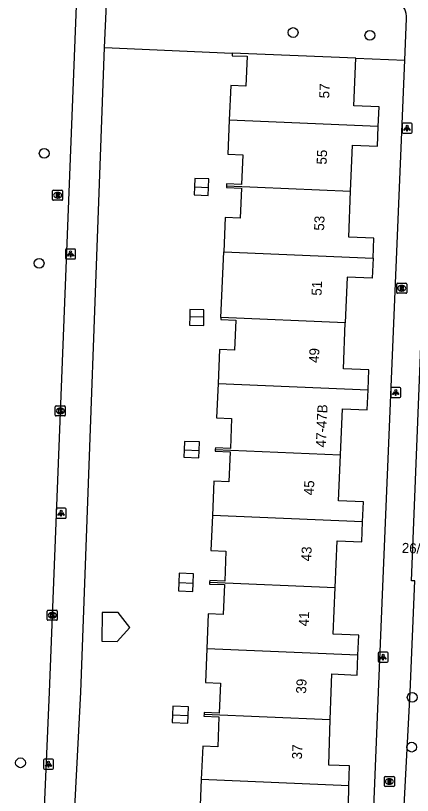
# Model space of a CAD drawing. Extents: x 160787 to 161428, y 386828 to 387483.
# Drawn here: x 161146.3 to 161186, y 386989.7 to 387067.7 of the extents above; entities that cross this region are included whole.
import ezdxf

# ---------------------------------------------------------------- set-up
doc = ezdxf.new("R2010")
doc.units = 0
for name, color, linetype in [('IMGEO_Boom', 7, 'Continuous'), ('IMGEO_Groenvoorziening', 7, 'Continuous'), ('IMGEO_Kolk', 7, 'Continuous'), ('IMGEO_Lichtpunt', 7, 'Continuous'), ('IMGEO_Pand', 7, 'Continuous'), ('IMGEO_Pand_nummerreeks', 7, 'Continuous'), ('IMGEO_Rijbaan_lokaal_open', 7, 'Continuous'), ('IMGEO_Rioolput', 7, 'Continuous'), ('IMGEO_Voetpad_open', 7, 'Continuous')]:
    doc.layers.add(name, color=color, linetype=linetype)

msp = doc.modelspace()

# ---------------------------------------------------------------- linework, layer by layer
at = {"layer": 'IMGEO_Boom'}
for centre in [(161174.091, 387066.004), (161181.764, 387065.714), (161149.197, 387053.906), (161148.69, 387042.914), (161185.999, 386999.481), (161185.95, 386994.499), (161146.827, 386992.933)]:
    msp.add_circle(centre, 0.489, dxfattribs=at)
at = {"layer": 'IMGEO_Groenvoorziening'}
for points in [[(161155.234, 387064.503), (161167.992, 387063.953)], [(161180.376, 387063.432), (161185.266, 387063.253)]]:
    msp.add_lwpolyline(points, dxfattribs=at)
at = {"layer": 'IMGEO_Kolk'}
for p, q in [((161150.303, 387027.714), (161150.303, 387028.566)), ((161150.378, 387028.64), (161151.23, 387028.64)), ((161151.304, 387028.566), (161151.304, 387027.714)), ((161150.814, 387027.86), (161150.789, 387027.86)), ((161150.791, 387028.42), (161150.816, 387028.42)), ((161151.23, 387027.64), (161150.378, 387027.64)), ((161149.575, 387008.193), (161150.427, 387008.193)), ((161149.5, 387007.267), (161149.5, 387008.119)), ((161150.011, 387007.413), (161149.986, 387007.413)), ((161149.988, 387007.973), (161150.013, 387007.973)), ((161150.501, 387008.119), (161150.501, 387007.267)), ((161150.427, 387007.193), (161149.575, 387007.193))]:
    msp.add_line(p, q, dxfattribs=at)
for points in [[(161150.303, 387027.714), (161150.303, 387028.566)], [(161150.378, 387028.64), (161151.23, 387028.64)], [(161151.304, 387028.566), (161151.304, 387027.714)], [(161150.624, 387028.34), (161150.747, 387028.34), (161150.747, 387028.189), (161150.877, 387028.34), (161151.041, 387028.34), (161150.895, 387028.189), (161151.048, 387027.94), (161150.896, 387027.94), (161150.811, 387028.104), (161150.747, 387028.037), (161150.747, 387027.94), (161150.624, 387027.94), (161150.624, 387028.34)], [(161151.23, 387027.64), (161150.378, 387027.64)], [(161149.575, 387008.193), (161150.427, 387008.193)], [(161149.5, 387007.267), (161149.5, 387008.119)], [(161149.821, 387007.893), (161149.944, 387007.893), (161149.944, 387007.742), (161150.074, 387007.893), (161150.238, 387007.893), (161150.092, 387007.742), (161150.245, 387007.493), (161150.093, 387007.493), (161150.008, 387007.657), (161149.944, 387007.59), (161149.944, 387007.493), (161149.821, 387007.493), (161149.821, 387007.893)], [(161150.501, 387008.119), (161150.501, 387007.267)], [(161150.427, 387007.193), (161149.575, 387007.193)]]:
    msp.add_lwpolyline(points, dxfattribs=at)
for centre, start, end in [((161150.38, 387028.564), 91.55205, 178.44795), ((161150.38, 387028.564), 91.55205, 178.44795), ((161151.228, 387028.564), 1.55205, 88.44795), ((161151.228, 387028.564), 1.55205, 88.44795), ((161150.38, 387027.716), 181.55205, 268.44795), ((161150.38, 387027.716), 181.55205, 268.44795), ((161151.228, 387027.716), 271.55205, 358.44795), ((161151.228, 387027.716), 271.55205, 358.44795), ((161149.577, 387008.117), 91.55205, 178.44795), ((161149.577, 387008.117), 91.55205, 178.44795), ((161150.425, 387008.117), 1.55205, 88.44795), ((161150.425, 387008.117), 1.55205, 88.44795), ((161149.577, 387007.269), 181.55205, 268.44795), ((161149.577, 387007.269), 181.55205, 268.44795), ((161150.425, 387007.269), 271.55205, 358.44795), ((161150.425, 387007.269), 271.55205, 358.44795)]:
    msp.add_arc(centre, 0.0765, start, end, dxfattribs=at)
for centre, major_axis, ratio, start_param, end_param in [((161150.79, 387028.14), (-0.387, 0.002), 0.722429, 4.712389, 7.853982), ((161150.815, 387028.14), (-0.39, 0.002), 0.717154, 1.570796, 4.712389), ((161149.987, 387007.693), (-0.387, 0.002), 0.722429, 4.712389, 7.853982), ((161150.012, 387007.693), (-0.39, 0.002), 0.717154, 1.570796, 4.712389)]:
    msp.add_ellipse(centre, major_axis=major_axis, ratio=ratio, start_param=start_param, end_param=end_param, dxfattribs=at)
at = {"layer": 'IMGEO_Lichtpunt'}
for p, q in [((161184.986, 387056.835), (161184.986, 387056.028)), ((161184.986, 387056.835), (161184.986, 387056.028)), ((161185.888, 387056.93), (161185.08, 387056.93)), ((161185.888, 387056.93), (161185.08, 387056.93)), ((161185.982, 387056.028), (161185.982, 387056.835)), ((161185.982, 387056.028), (161185.982, 387056.835)), ((161185.08, 387055.934), (161185.888, 387055.934)), ((161185.08, 387055.934), (161185.888, 387055.934)), ((161151.338, 387044.246), (161151.338, 387043.439)), ((161151.338, 387044.246), (161151.338, 387043.439)), ((161152.24, 387044.341), (161151.432, 387044.341)), ((161152.24, 387044.341), (161151.432, 387044.341)), ((161152.334, 387043.439), (161152.334, 387044.246)), ((161152.334, 387043.439), (161152.334, 387044.246)), ((161151.432, 387043.345), (161152.24, 387043.345)), ((161151.432, 387043.345), (161152.24, 387043.345)), ((161183.856, 387030.395), (161183.856, 387029.588)), ((161183.856, 387030.395), (161183.856, 387029.588)), ((161184.758, 387030.49), (161183.95, 387030.49)), ((161184.758, 387030.49), (161183.95, 387030.49)), ((161184.852, 387029.588), (161184.852, 387030.395)), ((161184.852, 387029.588), (161184.852, 387030.395)), ((161183.95, 387029.494), (161184.758, 387029.494)), ((161183.95, 387029.494), (161184.758, 387029.494)), ((161151.289, 387018.396), (161150.481, 387018.396)), ((161151.289, 387018.396), (161150.481, 387018.396)), ((161150.387, 387018.301), (161150.387, 387017.494)), ((161150.387, 387018.301), (161150.387, 387017.494)), ((161151.383, 387017.494), (161151.383, 387018.301)), ((161151.383, 387017.494), (161151.383, 387018.301)), ((161150.481, 387017.4), (161151.289, 387017.4)), ((161150.481, 387017.4), (161151.289, 387017.4)), ((161182.588, 387003.915), (161182.588, 387003.108)), ((161182.588, 387003.915), (161182.588, 387003.108)), ((161183.49, 387004.01), (161182.682, 387004.01)), ((161183.49, 387004.01), (161182.682, 387004.01)), ((161183.584, 387003.108), (161183.584, 387003.915)), ((161183.584, 387003.108), (161183.584, 387003.915)), ((161182.682, 387003.014), (161183.49, 387003.014)), ((161182.682, 387003.014), (161183.49, 387003.014)), ((161149.129, 386993.196), (161149.129, 386992.389)), ((161149.129, 386993.196), (161149.129, 386992.389)), ((161150.031, 386993.291), (161149.223, 386993.291)), ((161150.031, 386993.291), (161149.223, 386993.291)), ((161150.125, 386992.389), (161150.125, 386993.196)), ((161150.125, 386992.389), (161150.125, 386993.196)), ((161149.223, 386992.295), (161150.031, 386992.295)), ((161149.223, 386992.295), (161150.031, 386992.295))]:
    msp.add_line(p, q, dxfattribs=at)
for points in [[(161185.36, 387056.499), (161185.399, 387056.471), (161185.211, 387056.209), (161185.173, 387056.236), (161185.36, 387056.499)], [(161185.462, 387056.451), (161185.509, 387056.451), (161185.509, 387056.129), (161185.462, 387056.129), (161185.462, 387056.451)], [(161185.572, 387056.471), (161185.61, 387056.498), (161185.797, 387056.236), (161185.758, 387056.208), (161185.572, 387056.471)], [(161151.712, 387043.91), (161151.751, 387043.882), (161151.563, 387043.62), (161151.525, 387043.647), (161151.712, 387043.91)], [(161151.814, 387043.862), (161151.861, 387043.862), (161151.861, 387043.54), (161151.814, 387043.54), (161151.814, 387043.862)], [(161151.924, 387043.882), (161151.962, 387043.909), (161152.149, 387043.647), (161152.11, 387043.619), (161151.924, 387043.882)], [(161184.23, 387030.059), (161184.269, 387030.031), (161184.081, 387029.769), (161184.043, 387029.796), (161184.23, 387030.059)], [(161184.442, 387030.031), (161184.48, 387030.058), (161184.667, 387029.796), (161184.628, 387029.768), (161184.442, 387030.031)], [(161184.332, 387030.011), (161184.379, 387030.011), (161184.379, 387029.689), (161184.332, 387029.689), (161184.332, 387030.011)], [(161150.761, 387017.965), (161150.8, 387017.937), (161150.612, 387017.675), (161150.574, 387017.702), (161150.761, 387017.965)], [(161150.863, 387017.917), (161150.91, 387017.917), (161150.91, 387017.595), (161150.863, 387017.595), (161150.863, 387017.917)], [(161150.973, 387017.937), (161151.011, 387017.964), (161151.198, 387017.702), (161151.159, 387017.674), (161150.973, 387017.937)], [(161182.962, 387003.579), (161183.001, 387003.551), (161182.813, 387003.289), (161182.775, 387003.316), (161182.962, 387003.579)], [(161183.064, 387003.531), (161183.111, 387003.531), (161183.111, 387003.209), (161183.064, 387003.209), (161183.064, 387003.531)], [(161183.174, 387003.551), (161183.212, 387003.578), (161183.399, 387003.316), (161183.36, 387003.288), (161183.174, 387003.551)], [(161149.503, 386992.86), (161149.542, 386992.832), (161149.354, 386992.57), (161149.316, 386992.597), (161149.503, 386992.86)], [(161149.605, 386992.812), (161149.652, 386992.812), (161149.652, 386992.49), (161149.605, 386992.49), (161149.605, 386992.812)], [(161149.715, 386992.832), (161149.753, 386992.859), (161149.94, 386992.597), (161149.901, 386992.569), (161149.715, 386992.832)]]:
    msp.add_lwpolyline(points, dxfattribs=at)
for centre in [(161185.485, 387056.633), (161151.837, 387044.044), (161184.355, 387030.193), (161150.886, 387018.099), (161183.087, 387003.713), (161149.628, 386992.994)]:
    msp.add_circle(centre, 0.0994, dxfattribs=at)
for centre, start, end in [((161185.08, 387056.835), 90, 180), ((161185.08, 387056.835), 90, 180), ((161185.888, 387056.835), 0, 90), ((161185.888, 387056.835), 0, 90), ((161185.08, 387056.028), 180, 270), ((161185.08, 387056.028), 180, 270), ((161185.888, 387056.028), 270, 0), ((161185.888, 387056.028), 270, 360), ((161151.432, 387044.246), 90, 180), ((161151.432, 387044.246), 90, 180), ((161152.24, 387044.246), 0, 90), ((161152.24, 387044.246), 0, 90), ((161151.432, 387043.439), 180, 270), ((161151.432, 387043.439), 180, 270), ((161152.24, 387043.439), 270, 0), ((161152.24, 387043.439), 270, 360), ((161183.95, 387030.395), 90, 180), ((161183.95, 387030.395), 90, 180), ((161184.758, 387030.395), 0, 90), ((161184.758, 387030.395), 0, 90), ((161183.95, 387029.588), 180, 270), ((161183.95, 387029.588), 180, 270), ((161184.758, 387029.588), 270, 0), ((161184.758, 387029.588), 270, 360), ((161150.481, 387018.301), 90, 180), ((161150.481, 387018.301), 90, 180), ((161151.289, 387018.301), 0, 90), ((161151.289, 387018.301), 0, 90), ((161150.481, 387017.494), 180, 270), ((161150.481, 387017.494), 180, 270), ((161151.289, 387017.494), 270, 0), ((161151.289, 387017.494), 270, 360), ((161182.682, 387003.915), 90, 180), ((161182.682, 387003.915), 90, 180), ((161183.49, 387003.915), 0, 90), ((161183.49, 387003.915), 0, 90), ((161182.682, 387003.108), 180, 270), ((161182.682, 387003.108), 180, 270), ((161183.49, 387003.108), 270, 0), ((161183.49, 387003.108), 270, 360), ((161149.223, 386993.196), 90, 180), ((161149.223, 386993.196), 90, 180), ((161150.031, 386993.196), 0, 90), ((161150.031, 386993.196), 0, 90), ((161149.223, 386992.389), 180, 270), ((161149.223, 386992.389), 180, 270), ((161150.031, 386992.389), 270, 0), ((161150.031, 386992.389), 270, 360)]:
    msp.add_arc(centre, 0.0946, start, end, dxfattribs=at)
at = {"layer": 'IMGEO_Pand'}
for points in [[(161167.992, 387063.953), (161167.981, 387063.683), (161169.479, 387063.62), (161169.353, 387060.623), (161167.854, 387060.686), (161167.707, 387057.24)], [(161180.376, 387063.432), (161167.992, 387063.953)], [(161182.612, 387056.608), (161182.694, 387058.574), (161180.176, 387058.68), (161180.376, 387063.432)], [(161167.707, 387057.24), (161167.563, 387053.844), (161169.062, 387053.781), (161168.934, 387050.783), (161167.436, 387050.847), (161167.428, 387050.667)], [(161182.612, 387056.608), (161167.707, 387057.24)], [(161179.841, 387050.14), (161180.035, 387054.745), (161182.529, 387054.64), (161182.612, 387056.608)], [(161165.628, 387050.501), (161165.665, 387051.353), (161164.254, 387051.413), (161164.218, 387050.561)], [(161164.218, 387050.561), (161164.184, 387049.768), (161165.595, 387049.709), (161165.628, 387050.501)], [(161164.218, 387050.561), (161165.628, 387050.501)], [(161167.428, 387050.667), (161167.42, 387050.487), (161168.919, 387050.424), (161168.792, 387047.426), (161167.293, 387047.49), (161167.147, 387044.066)], [(161167.428, 387050.667), (161179.841, 387050.14)], [(161182.091, 387043.432), (161182.175, 387045.431), (161179.647, 387045.537), (161179.841, 387050.14)], [(161166.867, 387037.473), (161167.147, 387044.066)], [(161167.147, 387044.066), (161182.091, 387043.432)], [(161182.091, 387043.432), (161182.007, 387041.436), (161179.503, 387041.541), (161179.31, 387036.945)], [(161165.163, 387037.545), (161165.177, 387038.248), (161163.76, 387038.276), (161163.747, 387037.605)], [(161163.747, 387037.605), (161163.729, 387036.712), (161165.146, 387036.684), (161165.163, 387037.545)], [(161163.747, 387037.605), (161165.163, 387037.545)], [(161166.867, 387037.473), (161166.859, 387037.293), (161168.358, 387037.23), (161168.231, 387034.232), (161166.732, 387034.296), (161166.587, 387030.874)], [(161179.31, 387036.945), (161166.867, 387037.473)], [(161181.58, 387030.238), (161181.665, 387032.24), (161179.116, 387032.348), (161179.31, 387036.945)], [(161166.587, 387030.874), (161166.442, 387027.458), (161167.941, 387027.395), (161167.813, 387024.397), (161166.315, 387024.461), (161166.307, 387024.281)], [(161166.587, 387030.874), (161181.58, 387030.238)], [(161178.825, 387023.75), (161179.019, 387028.34), (161181.496, 387028.236), (161181.58, 387030.238)], [(161164.68, 387024.19), (161164.716, 387025.035), (161163.221, 387025.098), (161163.186, 387024.254)], [(161163.186, 387024.254), (161163.154, 387023.508), (161164.649, 387023.445), (161164.68, 387024.19)], [(161163.186, 387024.254), (161164.68, 387024.19)], [(161166.307, 387024.281), (161166.299, 387024.101), (161167.798, 387024.038), (161167.671, 387021.04), (161166.172, 387021.104), (161166.027, 387017.678)], [(161166.307, 387024.281), (161178.825, 387023.75)], [(161181.03, 387017.042), (161181.115, 387019.056), (161178.632, 387019.16), (161178.825, 387023.75)], [(161166.027, 387017.678), (161165.878, 387014.179), (161167.377, 387014.116), (161167.249, 387011.118), (161165.751, 387011.182), (161165.743, 387011.002)], [(161181.03, 387017.042), (161166.027, 387017.678)], [(161178.29, 387010.47), (161178.486, 387015.135), (161180.946, 387015.032), (161181.03, 387017.042)], [(161164.096, 387010.914), (161164.136, 387011.85), (161162.687, 387011.911), (161162.648, 387010.976)], [(161162.648, 387010.976), (161162.612, 387010.128), (161164.06, 387010.067), (161164.096, 387010.914)], [(161162.648, 387010.976), (161164.096, 387010.914)], [(161165.743, 387011.002), (161165.735, 387010.822), (161167.234, 387010.759), (161167.107, 387007.761), (161165.608, 387007.825), (161165.461, 387004.346)], [(161165.743, 387011.002), (161178.29, 387010.47)], [(161180.566, 387003.705), (161180.65, 387005.696), (161178.094, 387005.804), (161178.29, 387010.47)], [(161156.591, 387007.959), (161154.999, 387007.988), (161154.948, 387005.091), (161156.499, 387005.067), (161157.753, 387006.473), (161156.591, 387007.959)], [(161165.461, 387004.346), (161165.317, 387000.964), (161166.816, 387000.901), (161166.688, 386997.903), (161165.19, 386997.967), (161165.182, 386997.787)], [(161180.566, 387003.705), (161165.461, 387004.346)], [(161177.803, 386997.252), (161177.89, 387000), (161177.948, 387001.822), (161180.482, 387001.716), (161180.566, 387003.705)], [(161163.593, 386997.664), (161163.631, 386998.55), (161162.078, 386998.616), (161162.041, 386997.73)], [(161162.041, 386997.73), (161162.008, 386996.968), (161163.561, 386996.902), (161163.593, 386997.664)], [(161162.041, 386997.73), (161163.593, 386997.664)], [(161165.182, 386997.787), (161165.174, 386997.607), (161166.673, 386997.544), (161166.546, 386994.546), (161165.047, 386994.61), (161164.905, 386991.262)], [(161165.182, 386997.787), (161177.803, 386997.252)], [(161179.677, 386990.635), (161179.735, 386992.627), (161177.659, 386992.687), (161177.803, 386997.252)], [(161164.905, 386991.262), (161164.759, 386987.821), (161166.258, 386987.758), (161166.13, 386984.76), (161164.632, 386984.824), (161164.624, 386984.644)], [(161179.677, 386990.635), (161164.905, 386991.262)], [(161176.984, 386984.12), (161177.117, 386988.72), (161179.619, 386988.647), (161179.677, 386990.635)]]:
    msp.add_lwpolyline(points, dxfattribs=at)
at = {"layer": 'IMGEO_Rijbaan_lokaal_open'}
msp.add_lwpolyline([(161185.206, 386988.619), (161185.785, 387000), (161186.267, 387011.126)], dxfattribs=at)
at = {"layer": 'IMGEO_Rioolput'}
for p, q in [((161150.042, 387049.294), (161150.042, 387050.146)), ((161150.117, 387050.22), (161150.969, 387050.22)), ((161150.53, 387050), (161150.555, 387050)), ((161151.043, 387050.146), (161151.043, 387049.294)), ((161150.969, 387049.22), (161150.117, 387049.22)), ((161150.553, 387049.44), (161150.528, 387049.44)), ((161184.449, 387039.986), (161184.449, 387040.838)), ((161184.524, 387040.912), (161185.376, 387040.912)), ((161184.937, 387040.692), (161184.962, 387040.692)), ((161185.45, 387040.838), (161185.45, 387039.986)), ((161185.376, 387039.912), (161184.524, 387039.912)), ((161184.96, 387040.132), (161184.935, 387040.132)), ((161183.214, 386990.638), (161183.214, 386991.49)), ((161183.289, 386991.564), (161184.141, 386991.564)), ((161183.702, 386991.344), (161183.727, 386991.344)), ((161184.215, 386991.49), (161184.215, 386990.638)), ((161184.141, 386990.564), (161183.289, 386990.564)), ((161183.725, 386990.784), (161183.7, 386990.784))]:
    msp.add_line(p, q, dxfattribs=at)
for points in [[(161150.042, 387049.294), (161150.042, 387050.146)], [(161150.117, 387050.22), (161150.969, 387050.22)], [(161150.631, 387049.918), (161150.379, 387049.92), (161150.379, 387049.52)], [(161150.379, 387049.52), (161150.503, 387049.52), (161150.503, 387049.682), (161150.514, 387049.682)], [(161150.557, 387049.839), (161150.503, 387049.839), (161150.503, 387049.758)], [(161150.503, 387049.758), (161150.555, 387049.758)], [(161150.561, 387049.653), (161150.632, 387049.52), (161150.772, 387049.52), (161150.707, 387049.646)], [(161151.043, 387050.146), (161151.043, 387049.294)], [(161150.969, 387049.22), (161150.117, 387049.22)], [(161184.449, 387039.986), (161184.449, 387040.838)], [(161184.524, 387040.912), (161185.376, 387040.912)], [(161185.038, 387040.61), (161184.786, 387040.612), (161184.786, 387040.212)], [(161184.786, 387040.212), (161184.91, 387040.212), (161184.91, 387040.374), (161184.921, 387040.374)], [(161184.964, 387040.531), (161184.91, 387040.531), (161184.91, 387040.45)], [(161184.91, 387040.45), (161184.962, 387040.45)], [(161184.968, 387040.345), (161185.039, 387040.212), (161185.179, 387040.212), (161185.114, 387040.338)], [(161185.45, 387040.838), (161185.45, 387039.986)], [(161185.376, 387039.912), (161184.524, 387039.912)], [(161183.214, 386990.638), (161183.214, 386991.49)], [(161183.289, 386991.564), (161184.141, 386991.564)], [(161183.803, 386991.262), (161183.551, 386991.264), (161183.551, 386990.864)], [(161183.551, 386990.864), (161183.675, 386990.864), (161183.675, 386991.026), (161183.686, 386991.026)], [(161183.729, 386991.183), (161183.675, 386991.183), (161183.675, 386991.102)], [(161183.675, 386991.102), (161183.727, 386991.102)], [(161184.215, 386991.49), (161184.215, 386990.638)], [(161184.141, 386990.564), (161183.289, 386990.564)], [(161183.733, 386990.997), (161183.804, 386990.864), (161183.944, 386990.864), (161183.879, 386990.99)]]:
    msp.add_lwpolyline(points, dxfattribs=at)
for centre, radius, start, end in [((161150.119, 387050.144), 0.0765, 91.55205, 178.44795), ((161150.119, 387050.144), 0.0765, 91.55205, 178.44795), ((161150.513, 387049.629), 0.0533, 26.02933, 88.69889), ((161150.539, 387049.947), 0.19, 274.7715, 282.96867), ((161150.563, 387049.743), 0.0964, 77.00612, 93.18647), ((161150.577, 387049.8), 0.0378, 276.66336, 79.67722), ((161150.63, 387049.808), 0.109, 350.36119, 89.41601), ((161150.628, 387049.808), 0.112, 277.58423, 350.98172), ((161150.612, 387049.593), 0.108, 29.51342, 73.79051), ((161150.967, 387050.144), 0.0765, 1.55205, 88.44795), ((161150.967, 387050.144), 0.0765, 1.55205, 88.44795), ((161150.119, 387049.296), 0.0765, 181.55205, 268.44795), ((161150.119, 387049.296), 0.0765, 181.55205, 268.44795), ((161150.967, 387049.296), 0.0765, 271.55205, 358.44795), ((161150.967, 387049.296), 0.0765, 271.55205, 358.44795), ((161184.526, 387040.836), 0.0765, 91.55205, 178.44795), ((161184.526, 387040.836), 0.0765, 91.55205, 178.44795), ((161184.92, 387040.321), 0.0533, 26.02933, 88.69889), ((161184.946, 387040.639), 0.19, 274.7715, 282.96867), ((161184.97, 387040.435), 0.0964, 77.00612, 93.18647), ((161184.984, 387040.492), 0.0378, 276.66336, 79.67722), ((161185.037, 387040.5), 0.109, 350.36119, 89.41601), ((161185.035, 387040.5), 0.112, 277.58423, 350.98172), ((161185.019, 387040.285), 0.108, 29.51342, 73.79051), ((161185.374, 387040.836), 0.0765, 1.55205, 88.44795), ((161185.374, 387040.836), 0.0765, 1.55205, 88.44795), ((161184.526, 387039.988), 0.0765, 181.55205, 268.44795), ((161184.526, 387039.988), 0.0765, 181.55205, 268.44795), ((161185.374, 387039.988), 0.0765, 271.55205, 358.44795), ((161185.374, 387039.988), 0.0765, 271.55205, 358.44795), ((161183.291, 386991.488), 0.0765, 91.55205, 178.44795), ((161183.291, 386991.488), 0.0765, 91.55205, 178.44795), ((161183.685, 386990.973), 0.0533, 26.02933, 88.69889), ((161183.711, 386991.291), 0.19, 274.7715, 282.96867), ((161183.735, 386991.087), 0.0964, 77.00612, 93.18647), ((161183.749, 386991.144), 0.0378, 276.66336, 79.67722), ((161183.802, 386991.152), 0.109, 350.36119, 89.41601), ((161183.8, 386991.152), 0.112, 277.58423, 350.98172), ((161183.784, 386990.937), 0.108, 29.51342, 73.79051), ((161184.139, 386991.488), 0.0765, 1.55205, 88.44795), ((161184.139, 386991.488), 0.0765, 1.55205, 88.44795), ((161183.291, 386990.64), 0.0765, 181.55205, 268.44795), ((161183.291, 386990.64), 0.0765, 181.55205, 268.44795), ((161184.139, 386990.64), 0.0765, 271.55205, 358.44795), ((161184.139, 386990.64), 0.0765, 271.55205, 358.44795)]:
    msp.add_arc(centre, radius, start, end, dxfattribs=at)
for centre, major_axis, ratio, start_param, end_param in [((161150.529, 387049.72), (-0.387, 0.002), 0.722429, 4.712389, 7.853982), ((161150.554, 387049.72), (-0.39, 0.002), 0.717154, 1.570796, 4.712389), ((161184.936, 387040.412), (-0.387, 0.002), 0.722429, 4.712389, 7.853982), ((161184.961, 387040.412), (-0.39, 0.002), 0.717154, 1.570796, 4.712389), ((161183.701, 386991.064), (-0.387, 0.002), 0.722429, 4.712389, 7.853982), ((161183.726, 386991.064), (-0.39, 0.002), 0.717154, 1.570796, 4.712389)]:
    msp.add_ellipse(centre, major_axis=major_axis, ratio=ratio, start_param=start_param, end_param=end_param, dxfattribs=at)
at = {"layer": 'IMGEO_Voetpad_open'}
for points in [[(161152.41, 387068.67), (161149.703, 387000), (161148.087, 386963.017)], [(161155.234, 387064.503), (161155.427, 387068.849)], [(161185.266, 387063.253), (161185.435, 387067.409)], [(161151.281, 386962.824), (161152.022, 386983.963), (161152.845, 387000), (161155.234, 387064.503)], [(161181.304, 386961.748), (161181.981, 386984.306), (161182.634, 387000), (161183.108, 387011.382), (161185.266, 387063.253)], [(161186.267, 387011.126), (161185.922, 387011.154), (161186.979, 387037.128)]]:
    msp.add_lwpolyline(points, dxfattribs=at)
msp.add_arc((161183.394, 387067.485), 2.043, 357.8594, 51.90214, dxfattribs=at)

# ---------------------------------------------------------------- texts
at = {"layer": 'IMGEO_Pand_nummerreeks'}
for s, rotation, p in [('57', 87.7714, (161177.698, 387059.396)), ('55', 87.7714, (161177.44, 387052.778)), ('53', 87.7714, (161177.183, 387046.16)), ('51', 87.7737, (161176.93, 387039.655)), ('49', 87.7714, (161176.668, 387032.924)), ('47-47B', 87.58233, (161177.354, 387024.473)), ('45', 87.7714, (161176.154, 387019.688)), ('43', 87.7714, (161175.897, 387013.07)), ('26/G16', 357.64501, (161184.938, 387013.949)), ('41', 87.7714, (161175.643, 387006.565)), ('39', 87.7714, (161175.382, 386999.834)), ('37', 87.64535, (161174.968, 386993.261))]:
    msp.add_text(s, height=1, rotation=rotation, dxfattribs=at).set_placement(p)

doc.saveas('drawing.dxf')
